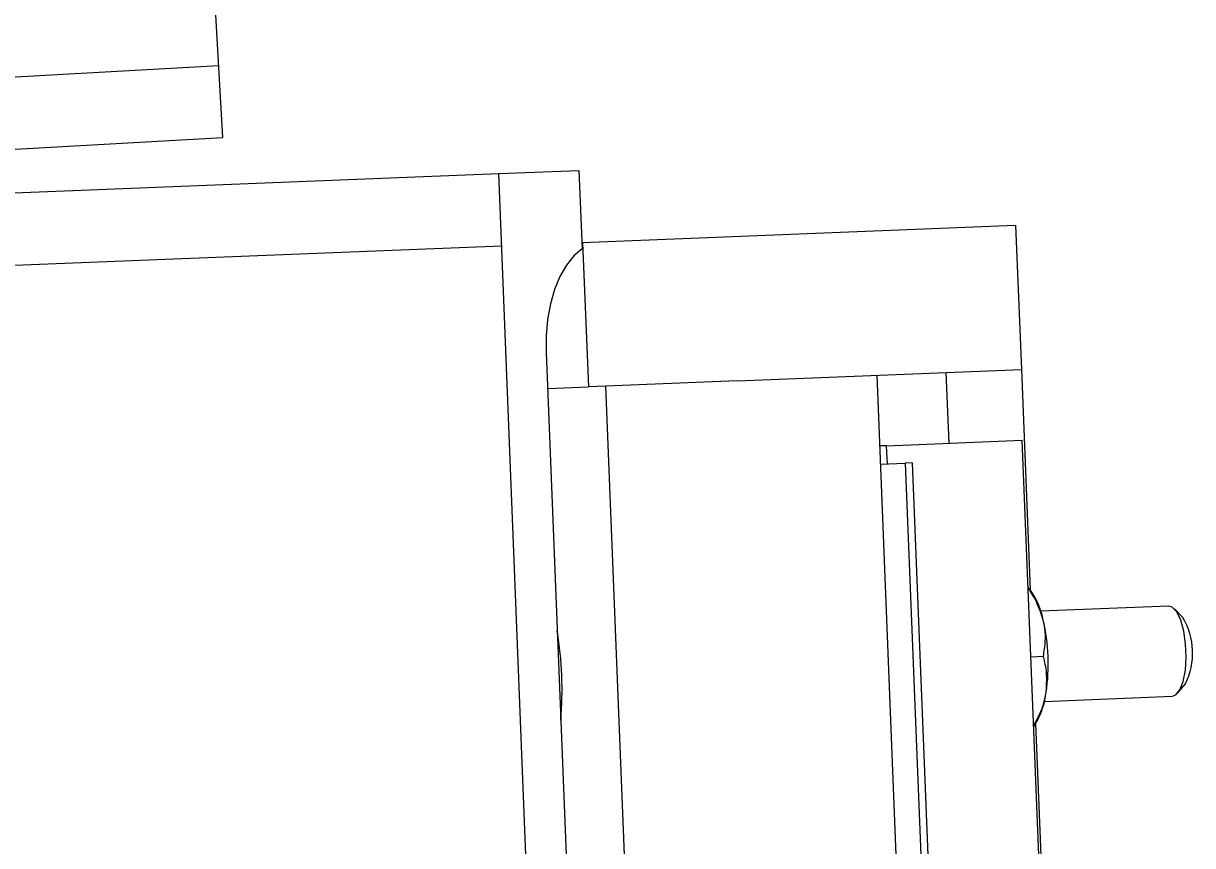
# Model space of a CAD drawing. Extents: x 9538 to 81668, y 7600 to 11751.
# Drawn here: x 11497.369 to 11500.742, y 9737.122 to 9739.494 of the extents above; entities that cross this region are included whole.
import ezdxf

# ---------------------------------------------------------------- set-up
doc = ezdxf.new("R2010")
doc.units = 0
doc.layers.add('dsnStdTable', color=7, linetype='Continuous')

msp = doc.modelspace()

# ---------------------------------------------------------------- linework, layer by layer
at = {"layer": 'dsnStdTable'}
for p, q in [((11497.9444, 9739.1647), (11497.8054, 9741.6609)), ((11464.3152, 9737.5009), (11497.9328, 9739.3727)), ((11464.3268, 9737.2929), (11497.9444, 9739.1647)), ((11491.8169, 9738.7839), (11498.7404, 9739.0608)), ((11493.1645, 9738.8378), (11498.7404, 9739.0608)), ((11498.7404, 9739.0608), (11498.9717, 9739.0701)), ((11498.7404, 9739.0608), (11498.9717, 9739.0701)), ((11498.8403, 9736.5628), (11498.7404, 9739.0608)), ((11498.8403, 9736.5628), (11498.7404, 9739.0608)), ((11498.9717, 9739.0701), (11498.9808, 9738.8441)), ((11498.9717, 9739.0701), (11498.9808, 9738.8441)), ((11498.9822, 9738.862), (11500.2313, 9738.912)), ((11498.9822, 9738.862), (11500.2313, 9738.912)), ((11500.2313, 9738.912), (11500.2479, 9738.4956)), ((11500.2313, 9738.912), (11500.2479, 9738.4956)), ((11491.8252, 9738.5757), (11498.7487, 9738.8527)), ((11491.8252, 9738.5757), (11498.7487, 9738.8527)), ((11498.9801, 9738.8619), (11498.9822, 9738.862)), ((11498.9801, 9738.8619), (11498.9822, 9738.862)), ((11498.9822, 9738.862), (11498.9989, 9738.4457)), ((11498.9822, 9738.862), (11498.9989, 9738.4457)), ((11498.8769, 9738.545), (11498.9497, 9736.7236)), ((11498.8769, 9738.545), (11498.9497, 9736.7236)), ((11499.4278, 9738.4628), (11500.2479, 9738.4956)), ((11499.4278, 9738.4628), (11500.2479, 9738.4956)), ((11499.9022, 9736.7137), (11499.8316, 9738.479)), ((11499.9022, 9736.7137), (11499.8316, 9738.479)), ((11500.0396, 9738.283), (11500.0314, 9738.487)), ((11500.0396, 9738.283), (11500.0314, 9738.487)), ((11500.2479, 9738.4956), (11500.2734, 9737.8598)), ((11500.2479, 9738.4956), (11500.2734, 9737.8598)), ((11498.881, 9738.4409), (11498.9989, 9738.4457)), ((11498.881, 9738.4409), (11498.9989, 9738.4457)), ((11498.9989, 9738.4457), (11498.999, 9738.4457)), ((11498.9989, 9738.4457), (11498.999, 9738.4457)), ((11499.0491, 9738.4477), (11498.999, 9738.4457)), ((11499.0491, 9738.4477), (11498.999, 9738.4457)), ((11499.4278, 9738.4628), (11499.0491, 9738.4477)), ((11499.4278, 9738.4628), (11499.0491, 9738.4477)), ((11499.1198, 9736.6824), (11499.0491, 9738.4477)), ((11499.1198, 9736.6824), (11499.0491, 9738.4477)), ((11499.8593, 9738.2757), (11499.8398, 9738.275)), ((11499.8593, 9738.2757), (11499.8398, 9738.275)), ((11499.8593, 9738.2757), (11500.2506, 9738.2914)), ((11499.8593, 9738.2757), (11500.2506, 9738.2914)), ((11499.8614, 9738.2237), (11499.8593, 9738.2757)), ((11499.8614, 9738.2237), (11499.8593, 9738.2757)), ((11500.3234, 9736.4699), (11500.2506, 9738.2914)), ((11500.3234, 9736.4699), (11500.2506, 9738.2914)), ((11499.8418, 9738.2229), (11499.913, 9738.2258)), ((11499.8418, 9738.2229), (11499.913, 9738.2258)), ((11499.9327, 9738.2266), (11499.913, 9738.2258)), ((11499.9327, 9738.2266), (11499.913, 9738.2258)), ((11499.913, 9738.2258), (11500.0921, 9733.7502)), ((11499.913, 9738.2258), (11500.0921, 9733.7502)), ((11499.9327, 9738.2266), (11500.1117, 9733.751)), ((11499.9327, 9738.2266), (11500.1117, 9733.751)), ((11500.2783, 9737.8532), (11500.2675, 9737.8678)), ((11500.2783, 9737.8532), (11500.2675, 9737.8678)), ((11500.6732, 9737.8131), (11500.304, 9737.7984)), ((11500.6732, 9737.8131), (11500.304, 9737.7984)), ((11500.7133, 9737.7801), (11500.6898, 9737.8048)), ((11500.7133, 9737.7801), (11500.6898, 9737.8048)), ((11500.2755, 9737.6669), (11500.3114, 9737.6683)), ((11500.2755, 9737.6669), (11500.3114, 9737.6683)), ((11500.6995, 9737.5625), (11500.721, 9737.589)), ((11500.6995, 9737.5625), (11500.721, 9737.589)), ((11500.3144, 9737.5381), (11500.6837, 9737.5529)), ((11500.3144, 9737.5381), (11500.6837, 9737.5529)), ((11500.2836, 9737.466), (11500.2931, 9737.4815)), ((11500.2836, 9737.466), (11500.2931, 9737.4815)), ((11500.2888, 9737.4744), (11500.308, 9736.9944)), ((11500.2888, 9737.4744), (11500.308, 9736.9944))]:
    msp.add_line(p, q, dxfattribs=at)
for points in [[(11498.9808, 9738.8441), (11498.9572, 9738.8236), (11498.9357, 9738.7968), (11498.917, 9738.7642), (11498.9015, 9738.7266), (11498.8894, 9738.6848), (11498.8812, 9738.6399), (11498.877, 9738.593), (11498.8769, 9738.545)], [(11498.9808, 9738.8441), (11498.9572, 9738.8236), (11498.9357, 9738.7968), (11498.917, 9738.7642), (11498.9015, 9738.7266), (11498.8894, 9738.6848), (11498.8812, 9738.6399), (11498.877, 9738.593), (11498.8769, 9738.545)], [(11500.7052, 9737.5712), (11500.7147, 9737.5958), (11500.7209, 9737.6282), (11500.7232, 9737.6654), (11500.7217, 9737.7042), (11500.7164, 9737.7411), (11500.7076, 9737.7728), (11500.6962, 9737.7966), (11500.6833, 9737.8103), (11500.6732, 9737.8131)], [(11500.7052, 9737.5712), (11500.7147, 9737.5958), (11500.7209, 9737.6282), (11500.7232, 9737.6654), (11500.7217, 9737.7042), (11500.7164, 9737.7411), (11500.7076, 9737.7728), (11500.6962, 9737.7966), (11500.6833, 9737.8103), (11500.6732, 9737.8131)], [(11500.6837, 9737.5529), (11500.6934, 9737.5566), (11500.7052, 9737.5712)], [(11500.6837, 9737.5529), (11500.6934, 9737.5566), (11500.7052, 9737.5712)]]:
    msp.add_lwpolyline(points, dxfattribs=at)
for centre, radius, start, end in [((11500.085, 9737.7273), 0.2306, 11.3274, 33.0818), ((11500.085, 9737.7273), 0.2306, 11.3274, 33.0818), ((11499.7583, 9737.6462), 0.5672, 351.7074, 12.8738), ((11499.7583, 9737.6462), 0.5672, 351.7074, 12.8738), ((11500.5439, 9737.6776), 0.198, 333.4057, 31.1755), ((11500.5439, 9737.6776), 0.198, 333.4057, 31.1755), ((11497.9043, 9737.572), 1.0188, 355.0652, 9.5161), ((11497.9043, 9737.572), 1.0188, 355.0652, 9.5161), ((11500.0905, 9737.5915), 0.2306, 331.4993, 353.2541), ((11500.0905, 9737.5915), 0.2306, 331.4993, 353.2541)]:
    msp.add_arc(centre, radius, start, end, dxfattribs=at)
for points in [[(11500.3112, 9737.7726), (11500.3018, 9737.7994), (11500.2904, 9737.8323), (11500.2711, 9737.861), (11500.2676, 9737.8663)], [(11500.3112, 9737.7726), (11500.3018, 9737.7994), (11500.2904, 9737.8323), (11500.2711, 9737.861), (11500.2676, 9737.8663)], [(11500.3114, 9737.6683), (11500.3138, 9737.6829), (11500.3186, 9737.7129), (11500.3164, 9737.7482), (11500.3122, 9737.768), (11500.3112, 9737.7726)], [(11500.3114, 9737.6683), (11500.3138, 9737.6829), (11500.3186, 9737.7129), (11500.3164, 9737.7482), (11500.3122, 9737.768), (11500.3112, 9737.7726)], [(11500.3195, 9737.5644), (11500.3209, 9737.591), (11500.3227, 9737.6263), (11500.3136, 9737.6601), (11500.3114, 9737.6683)], [(11500.3195, 9737.5644), (11500.3209, 9737.591), (11500.3227, 9737.6263), (11500.3136, 9737.6601), (11500.3114, 9737.6683)], [(11500.2835, 9737.4681), (11500.2897, 9737.4796), (11500.3039, 9737.5057), (11500.3149, 9737.5387), (11500.3187, 9737.5597), (11500.3195, 9737.5644)], [(11500.2835, 9737.4681), (11500.2897, 9737.4796), (11500.3039, 9737.5057), (11500.3149, 9737.5387), (11500.3187, 9737.5597), (11500.3195, 9737.5644)]]:
    msp.add_open_spline(points, degree=3, dxfattribs=at)

doc.saveas('drawing.dxf')
